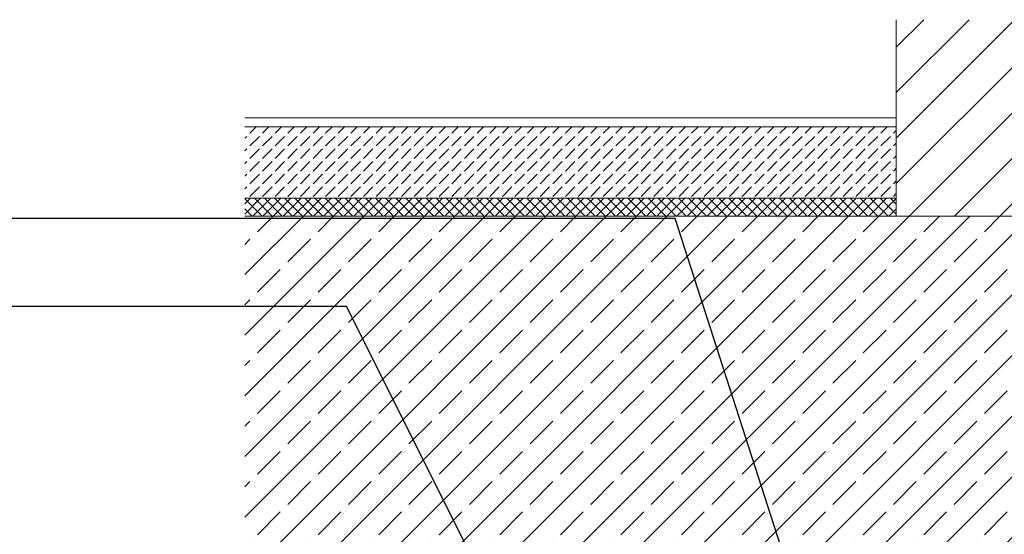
# Model space of a CAD drawing. Header units: metres. Extents: x -4 to 99, y -11 to 17.
# Tile 700 of 747: x 79.607 to 80.159, y -9.887 to -9.599. Entities that reach past the tile are written whole.
import ezdxf

# ---------------------------------------------------------------- set-up
doc = ezdxf.new("R2010")
doc.units = ezdxf.units.M
doc.header["$MEASUREMENT"] = 0
doc.linetypes.add('Wipeout_Contour', pattern=[1, 0, -1])
for name, color, linetype in [('152 - Bemaßung_ Beschriftung.Ausbau', 7, 'Continuous'), ('603 - Struktur.Bodenplatte_ Decke Roh', 7, 'Continuous'), ('605 - Struktur.Wand Innen', 7, 'Continuous'), ('650 - Abdeckung.Fußboden Aufbau', 7, 'Continuous')]:
    doc.layers.add(name, color=color, linetype=linetype)
doc.dimstyles.new('ERSTELLTER_STIL__5', dxfattribs={"dimtxt": 0.18, "dimasz": 0.00912, "dimexe": 0.18, "dimexo": 0.0625, "dimgap": 0, "dimtad": 0, "dimtih": 1, "dimtoh": 1, "dimdec": 4, "dimzin": 0, "dimdsep": 46, "dimcen": 0.09, "dimadec": 0, "dimazin": 0, "dimtfac": 1, "dimtdec": 4, "dimtmove": 0, "dimatfit": 3, "dimldrblk": 'ARROWHEAD_11', "dimfxl": 1, "dimtolj": 1, "dimtzin": 0, "dimarcsym": 0})

# ---------------------------------------------------------------- blocks, each defined once
blk = doc.blocks.new('ARROWHEAD_11')
at = {"color": 0, "linetype": 'Continuous', "lineweight": 0}
blk.add_line((0, 0), (-1, 0), dxfattribs=at)
at = {"color": 0, "linetype": 'Continuous', "lineweight": 0, "const_width": 0.25, "flags": 128}
blk.add_lwpolyline([(-0.125, 0, 1), (0.125, 0, 1)], format="xyb", close=True, dxfattribs=at)

msp = doc.modelspace()

# ---------------------------------------------------------------- hatches: boundary and pattern name
at = {"layer": '603 - Struktur.Bodenplatte_ Decke Roh', "linetype": 'Continuous', "lineweight": 5}
h = msp.add_hatch(dxfattribs=at)
h.set_pattern_fill('Beton__Stahlbeton_0005', style=0, pattern_type=2)
h.set_pattern_definition([(45, (71.99356, -19.654286), (-0.016970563, 0.016970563), []), (45, (71.985076, -19.6458), (-0.016970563, 0.016970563), [0.018, -0.006])])
h.paths.add_polyline_path([(80.08354, -9.95929), (80.50354, -9.95929), (80.99304, -9.95929), (80.99304, -9.70929), (79.73354, -9.70929), (79.73354, -9.95929)])

# ---------------------------------------------------------------- leaders
at = {"layer": '152 - Bemaßung_ Beschriftung.Ausbau', "color": 7, "linetype": 'Continuous', "lineweight": 9, "annotation_type": 0, "has_hookline": 1, "hookline_direction": 1}
for points, text_width in [([(80.07467, -10.02033), (79.97462, -9.7107), (79.58266, -9.7107)], 0.20025), ([(79.91783, -10.01393), (79.79044, -9.75988), (79.58266, -9.75988)], 0.25954)]:
    msp.add_leader(points, dimstyle='ERSTELLTER_STIL__5', dxfattribs=dict(at, text_width=text_width))

# ---------------------------------------------------------------- next in the draw order: wipeouts: each hides what was drawn before it
at = {"color": 254, "linetype": 'Wipeout_Contour', "lineweight": 0, "ltscale": 323.007676}
msp.add_wipeout([(80.09856, -9.59929), (80.09856, -9.70929), (80.24356, -9.70929), (80.24356, -9.59929)], dxfattribs=at).dxf.layer = '605 - Struktur.Wand Innen'

# ---------------------------------------------------------------- next in the draw order: hatches: boundary and pattern name
at = {"layer": '605 - Struktur.Wand Innen', "linetype": 'Continuous', "lineweight": 5}
h = msp.add_hatch(dxfattribs=at)
h.set_pattern_fill('MW_Ziegel_0005', style=0, pattern_type=2)
h.set_pattern_definition([(45, (71.99356, -19.654286), (-0.012727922, 0.012727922), [])])
h.paths.add_polyline_path([(80.09856, -9.59929), (80.09856, -9.70929), (80.24356, -9.70929), (80.24356, -9.59929)])
at = {"layer": '650 - Abdeckung.Fußboden Aufbau', "linetype": 'Continuous', "lineweight": 5}
h = msp.add_hatch(dxfattribs=at)
h.set_pattern_fill('Teppich_0005', color=1, style=0, pattern_type=2)
h.set_pattern_definition([(45, (71.99356, -19.594286), (-0.019091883, 0.019091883), [0, -0.018, 0, -0.027]), (110, (72.05356, -19.594286), (0.0253717, 0.009234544), [0, -0.0132, 0, -0.0228])])
h.paths.add_polyline_path([(80.09856, -9.65929), (80.09856, -9.65429), (79.73354, -9.65429), (79.73354, -9.65929)])
h = msp.add_hatch(dxfattribs=at)
h.set_pattern_fill('Beton__unbewehrt_0005', color=1, style=0, pattern_type=2)
h.set_pattern_definition([(45, (71.993561, -19.654286), (-0.007071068, 0.007071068), [0.0075, -0.0025]), (45, (71.993561, -19.647215), (-0.007071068, 0.007071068), [0.0075, -0.0025])])
h.paths.add_polyline_path([(80.09856, -9.69929), (80.09856, -9.65929), (79.73354, -9.65929), (79.73354, -9.69929)])
h = msp.add_hatch(dxfattribs=at)
h.set_pattern_fill('Dämmung__hart_2_0005', color=1, style=0, pattern_type=2)
h.set_pattern_definition([(45, (71.993561, -19.654286), (-0.0028284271, 0.0028284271), []), (135, (71.993561, -19.654286), (0.0028284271, 0.0028284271), [])])
h.paths.add_polyline_path([(79.73354, -9.70929), (80.09856, -9.70929), (80.09856, -9.69929), (79.73354, -9.69929)])

# ---------------------------------------------------------------- next in the draw order: linework, layer by layer
at = {"layer": '603 - Struktur.Bodenplatte_ Decke Roh', "color": 7, "linetype": 'Continuous', "lineweight": 13}
msp.add_line((80.09856, -9.70929), (79.73354, -9.70929), dxfattribs=at)
at = {"layer": '605 - Struktur.Wand Innen', "color": 7, "linetype": 'Continuous', "lineweight": 18}
for p, q in [((80.09856, -9.59929), (80.09856, -9.65429)), ((80.24356, -9.70929), (80.09856, -9.70929))]:
    msp.add_line(p, q, dxfattribs=at)
at = {"layer": '605 - Struktur.Wand Innen', "color": 7, "linetype": 'Continuous', "lineweight": 18, "flags": 128}
msp.add_lwpolyline([(80.09856, -9.65429), (80.09856, -9.65929), (80.09856, -9.69929), (80.09856, -9.70929)], dxfattribs=at)
at = {"layer": '650 - Abdeckung.Fußboden Aufbau', "color": 1, "linetype": 'Continuous', "lineweight": 9}
for p, q in [((80.09856, -9.65429), (79.73354, -9.65429)), ((80.09856, -9.65929), (79.73354, -9.65929)), ((80.09856, -9.69929), (79.73354, -9.69929))]:
    msp.add_line(p, q, dxfattribs=at)

doc.saveas('drawing.dxf')
